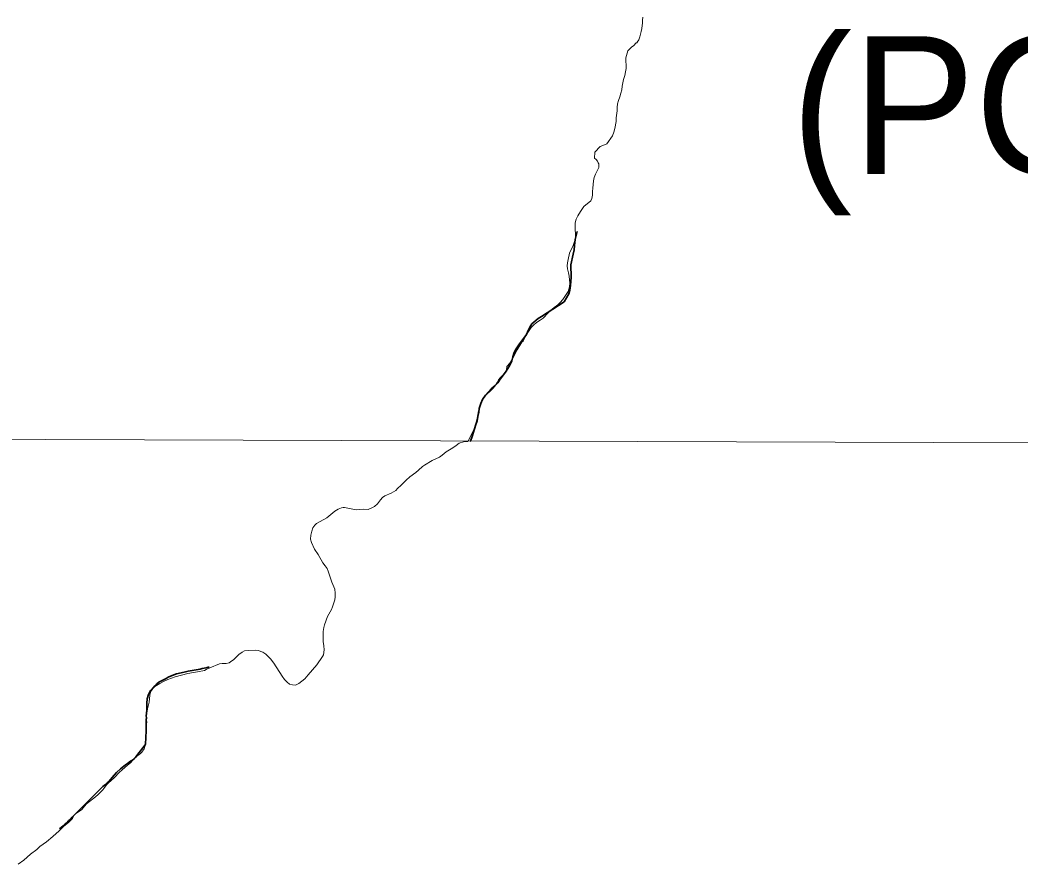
# Model space of a CAD drawing. Extents: x 553962 to 842807, y 8883888 to 9032388.
# Drawn here: x 587242 to 590868, y 8919481 to 8922544 of the extents above; entities that cross this region are included whole.
import ezdxf

# ---------------------------------------------------------------- set-up
doc = ezdxf.new("R2010")
doc.units = 0
doc.header["$LTSCALE"] = 160
doc.linetypes.add('LONG_DASH_SHORT_DASH', pattern=[9.9, 6, -1.2, 1.5, -1.2])
doc.layers.add('6', color=7, linetype='Continuous', lineweight=13)

msp = doc.modelspace()

# ---------------------------------------------------------------- linework, layer by layer
at = {"layer": '6'}
for points in [[(589460.2, 8922445.9), (589466.4, 8922450.1), (589476.2, 8922460.4), (589478.9, 8922461), (589479.3, 8922463.1), (589485.5, 8922471.9), (589489.5, 8922483.1), (589494.3, 8922502.3), (589496.3, 8922513.2), (589498.7, 8922533.1), (589498.8, 8922543.7), (589499.9, 8922553.6)], [(589006.9, 8921286.1), (589017.7, 8921298.2), (589025.9, 8921311.4), (589032.3, 8921323.1), (589038.7, 8921335.9), (589044.8, 8921346.8), (589061.1, 8921374.5), (589062.1, 8921375.7), (589065.5, 8921376.8), (589066.3, 8921377.4), (589067.9, 8921382.3), (589080.2, 8921406.4), (589088.1, 8921416.9), (589095.6, 8921428.2), (589103, 8921436.9), (589114.8, 8921446.2), (589127.9, 8921454.3), (589138.6, 8921462.4), (589156.6, 8921481.7), (589166.2, 8921490.8), (589178.1, 8921500.6), (589191.4, 8921510), (589200.1, 8921518.9), (589210.1, 8921529.4), (589229.5, 8921558.3), (589234.5, 8921575.8), (589235.7, 8921589), (589233, 8921614.5), (589230.5, 8921626.8), (589227.1, 8921641), (589225.9, 8921651.4), (589226.5, 8921662.7), (589229.7, 8921674.9), (589234.2, 8921697.9), (589238.6, 8921709.2), (589245.8, 8921721.4), (589253.2, 8921743.4), (589255.8, 8921757.4), (589255.8, 8921769.2), (589254.4, 8921783), (589254.5, 8921808.2), (589258.8, 8921821.3), (589264.6, 8921833.6), (589274, 8921849.4), (589285.7, 8921867.3), (589287, 8921868.7), (589298.2, 8921877), (589311.8, 8921888.1), (589315.3, 8921895.6), (589317.8, 8921908.2), (589317.8, 8921921), (589318.4, 8921933.5), (589321, 8921959.8), (589324.1, 8921972.4), (589328.4, 8921984.8), (589339.9, 8922008.6), (589340.7, 8922010.8), (589340.6, 8922020.6), (589340.4, 8922021.9), (589337.5, 8922025.1), (589335.1, 8922031.9), (589330.5, 8922037.5), (589325.3, 8922042.9), (589326.5, 8922064), (589345, 8922085.2), (589367.2, 8922093.1), (589369, 8922094.1), (589390.3, 8922123.7), (589395, 8922136.7), (589398.9, 8922149.8), (589403.8, 8922174.9), (589403.9, 8922188.4), (589406.4, 8922213.6), (589406.4, 8922226.6), (589408.3, 8922239.4), (589411.4, 8922251.8), (589416.5, 8922265), (589419.7, 8922277.8), (589423.4, 8922290.4), (589424.8, 8922303.8), (589429.7, 8922328.4), (589434.3, 8922342), (589437.6, 8922355.6), (589439.4, 8922368.3), (589439.3, 8922380.6), (589438, 8922393.7), (589438.1, 8922406.5), (589445.3, 8922432.1), (589460.2, 8922445.9)], [(588894.1, 8921078.3), (588899.6, 8921098.8), (588904.2, 8921126.1), (588914.3, 8921152.8), (588920.1, 8921165.7), (588925.5, 8921176.6), (588933.3, 8921185.3), (588950, 8921200.7), (588958.1, 8921209.6), (588965.2, 8921218.7), (588971.4, 8921228.1), (588977.2, 8921237.7), (588983.2, 8921246), (588992.1, 8921255.2), (589001.3, 8921265.6), (589006.1, 8921273.9), (589006.9, 8921286.1)], [(576954.6, 8921057), (596639.8, 8920989.8), (607636.3, 8920937.2), (623613.9, 8920839.1)], [(588866, 8921014.8), (588889.6, 8921061.5), (588894.1, 8921078.3)], [(588655.6, 8920885.9), (588677.4, 8920901.9), (588686.9, 8920909.9), (588701.1, 8920923.5), (588708.3, 8920929.1), (588735.8, 8920945.1), (588763.3, 8920958.1), (588772.3, 8920964.5), (588787.3, 8920977.1), (588811.4, 8920991.1), (588822.9, 8921000.3), (588834.6, 8921008.1), (588849.2, 8921013.6), (588866, 8921014.8)], [(588133.1, 8920242.8), (588149.7, 8920226.2), (588162.1, 8920210.6), (588192.2, 8920163.2), (588200.8, 8920151.2), (588210.3, 8920141), (588218.2, 8920134.2), (588229.5, 8920131.2), (588239.4, 8920130.6), (588242.6, 8920131.2), (588252.2, 8920136.2), (588263.6, 8920144.6), (588274.1, 8920153.8), (588286.8, 8920167.4), (588317.7, 8920204.6), (588338.9, 8920234.8), (588341.5, 8920240.4), (588344.1, 8920258), (588343.1, 8920273.4), (588340.8, 8920288.6), (588341.3, 8920325.6), (588343.4, 8920340), (588346, 8920349.4), (588356.8, 8920379.2), (588371.2, 8920405), (588375.2, 8920414.2), (588383.2, 8920440), (588384.8, 8920451.4), (588384.9, 8920464.6), (588382.6, 8920479), (588371.7, 8920504.6), (588359.6, 8920544.4), (588355, 8920553.2), (588348.1, 8920563.6), (588339.4, 8920574.6), (588322.3, 8920605), (588308.9, 8920623.2), (588298.6, 8920647.4), (588295.4, 8920660.6), (588295.9, 8920674.4), (588299.2, 8920688.8), (588303.9, 8920701), (588310.3, 8920711), (588316.9, 8920717), (588354.3, 8920738), (588383.7, 8920762), (588395.1, 8920768.6), (588407.3, 8920773.8), (588413, 8920775.2), (588418.4, 8920774.8), (588460.6, 8920766.8), (588487.3, 8920768.8), (588503.7, 8920768.2), (588522.2, 8920775.8), (588526.8, 8920778.8), (588537.4, 8920788.2), (588548.5, 8920803.2), (588555.8, 8920810.9), (588564.9, 8920816.8), (588587.7, 8920826.9), (588603.8, 8920836.1), (588610.7, 8920843.9), (588624, 8920855.9), (588641.9, 8920874.5), (588655.5, 8920886.1)], [(587691.5, 8919899.2), (587695.6, 8919912), (587699.2, 8919964.2), (587697.5, 8919992.4), (587697.6, 8920004.6), (587700.8, 8920020), (587703.5, 8920044.2), (587710.4, 8920069), (587712.5, 8920094.4), (587714.5, 8920104.2), (587717.9, 8920111), (587723, 8920118), (587730.8, 8920125.6), (587748.4, 8920136.4), (587759.7, 8920142.4), (587778.2, 8920150.6), (587804, 8920160), (587849.8, 8920172.2), (587870.3, 8920176.6), (587885.6, 8920178.2), (587910.3, 8920183.8), (587917, 8920186.6), (587930.3, 8920193.8), (587965.5, 8920207.4), (587974.1, 8920208.8), (587989.3, 8920209.2), (587999.8, 8920211.8), (588005.2, 8920214.8), (588016.8, 8920224), (588035.3, 8920241.8), (588046.8, 8920250.6), (588055.4, 8920254.4), (588071.6, 8920256.6), (588094, 8920257.2), (588104.9, 8920255.8), (588121.9, 8920249.6), (588133.1, 8920242.8)], [(587234.8, 8919481.4), (587256, 8919495), (587279.1, 8919516.8), (587302.2, 8919534.6), (587313.3, 8919545), (587338.1, 8919562.4), (587360.9, 8919581.2), (587383.5, 8919602), (587399.3, 8919618), (587418.7, 8919633.8), (587431.5, 8919646.8), (587438.1, 8919658.2), (587442.8, 8919664), (587447.3, 8919667.4), (587454, 8919670.8), (587465.3, 8919679.2), (587481.8, 8919698.6), (587488.5, 8919705), (587509.1, 8919720), (587523.9, 8919732.2), (587542.4, 8919750.6), (587556.5, 8919769.4), (587562.2, 8919775.8), (587583.5, 8919793.8), (587602, 8919814.2), (587611.3, 8919821.8), (587622.8, 8919832.8), (587643.4, 8919849.8), (587655.9, 8919864), (587663.9, 8919871.6), (587678.6, 8919882), (587683.7, 8919887), (587691.5, 8919899.2), (587691.5, 8919899.2)]]:
    msp.add_lwpolyline(points, dxfattribs=at)
at = {"layer": '6', "linetype": 'LONG_DASH_SHORT_DASH', "lineweight": 35}
for points in [[(589262.4, 8921776.3), (589254.8, 8921747.1), (589251.8, 8921726), (589251.4, 8921710.4), (589247.4, 8921693.8), (589239.5, 8921655.1), (589239.6, 8921610.4), (589237.7, 8921580.3), (589235.3, 8921563.7), (589231.3, 8921549.6), (589215.3, 8921521.4), (589132.6, 8921468.3), (589120.5, 8921461.2), (589098, 8921441), (589090.5, 8921429.4), (589084, 8921417.3), (589078.5, 8921402.8), (589050.5, 8921365.4), (589040.5, 8921350.3), (589033.5, 8921337.8), (589029, 8921322.2), (589025.5, 8921307.1), (589017.5, 8921291.5), (589010.5, 8921279.4), (589002, 8921266.3), (588982.5, 8921240.6), (588974, 8921227.5), (588964.5, 8921217.4), (588950.5, 8921205.3), (588938.9, 8921193.2), (588929.9, 8921182.6), (588918.9, 8921166.4), (588912.4, 8921152.3), (588906, 8921134.7), (588905.5, 8921121.2), (588902, 8921105.6), (588899.1, 8921090), (588894.1, 8921076.4), (588881.2, 8921032.6), (588876.7, 8921019.1), (588873.6, 8921014.8)], [(587701.6, 8920064.6), (587703.2, 8920080.8), (587707.8, 8920095.9), (587711, 8920103.7), (587715.3, 8920111.1), (587726.9, 8920123.9), (587733.5, 8920129.9), (587738.1, 8920135.1), (587744.4, 8920140.8), (587750.3, 8920144.2), (587771.1, 8920154.8), (587778.3, 8920159.7), (587792.9, 8920165.5), (587808.5, 8920171.2), (587837.1, 8920177.3), (587851.6, 8920180.9), (587880.5, 8920185.8), (587895.1, 8920188.6), (587902.5, 8920190.3), (587916.5, 8920192.8), (587924.1, 8920195.4), (587926.9, 8920195.9)], [(587384.3, 8919609.4), (587392.8, 8919616.3), (587405.5, 8919627.7), (587412.1, 8919632.4), (587417.9, 8919638.4), (587424.8, 8919644.2), (587430.4, 8919650.8), (587441.5, 8919662), (587541.8, 8919762.6), (587551.1, 8919770.1), (587557.9, 8919776), (587563.2, 8919781.1), (587576.3, 8919795.3), (587583.5, 8919804.2), (587591.3, 8919812.9), (587606.1, 8919826.6), (587612.5, 8919831.4), (587618.5, 8919836.6), (587624.4, 8919840.8), (587631.5, 8919846.6), (587642.7, 8919854.2), (587649.1, 8919858.2), (587655, 8919862.8), (587659.9, 8919868.4), (587664.8, 8919874.6), (587695.6, 8919913.3), (587697.2, 8919915.7), (587699.1, 8919965.1), (587698.6, 8919973.8), (587699.4, 8919981), (587699.3, 8919988.3), (587699.9, 8919996), (587699.5, 8920003.7), (587699.7, 8920011.4), (587699.3, 8920019.1), (587700.3, 8920027), (587701.3, 8920041), (587701.6, 8920049.7), (587701.4, 8920057.6), (587701.6, 8920064.6)]]:
    msp.add_lwpolyline(points, dxfattribs=at)

# ---------------------------------------------------------------- texts
at = {"layer": '6'}
msp.add_text('(POÇO DA CRUZ)', height=500, dxfattribs=at).set_placement((590036.9, 8921984.9))

doc.saveas('drawing.dxf')
